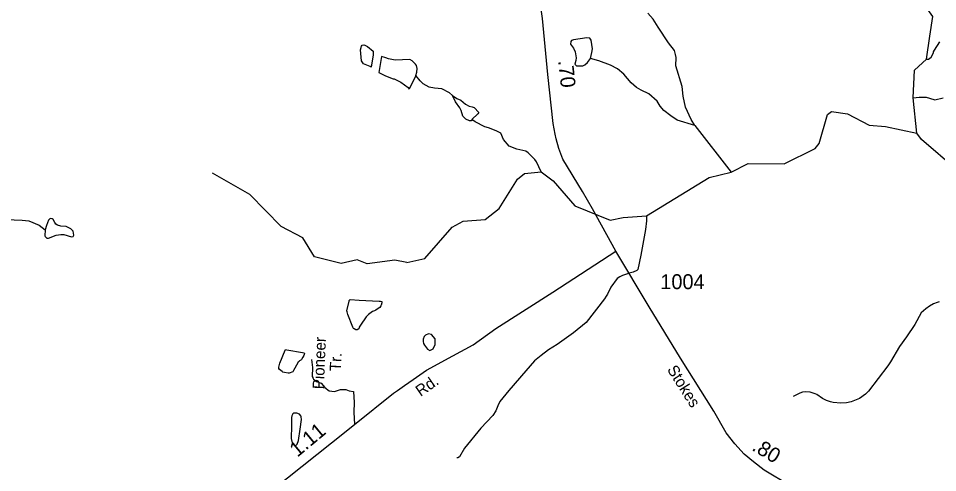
# Model space of a CAD drawing. Extents: x 1473865 to 1648260, y 639067 to 773536.
# Drawn here: x 1588081 to 1595788, y 674456 to 678262 of the extents above; entities that cross this region are included whole.
import ezdxf

# ---------------------------------------------------------------- set-up
doc = ezdxf.new("R2010")
doc.units = 0
for name, color, linetype in [('Exist Hydrographic Creek Single Shore', 7, 'Continuous'), ('Exist Hydrographic Misc Water Feature', 7, 'Continuous'), ('Exist Road Non-System Type 51', 7, 'Continuous'), ('Exist Road Non-System Type 51 Label', 7, 'Continuous'), ('Exist Road Secondary Mileage Hundredths English Label', 7, 'Continuous'), ('Exist Road Secondary Type 51 Attributed', 7, 'Continuous'), ('Exist Road Secondary Type 51 Label', 7, 'Continuous'), ('Exist Road Secondary Type 51 Number Label', 7, 'Continuous')]:
    doc.layers.add(name, color=color, linetype=linetype)

msp = doc.modelspace()

# ---------------------------------------------------------------- linework, layer by layer
at = {"layer": 'Exist Hydrographic Creek Single Shore'}
for points in [[(1595613.5, 677299.3), (1595583.5, 677595.2), (1595594.8, 677828.8), (1595693.8, 677920.4), (1595723.8, 678111.9), (1595749, 678278.8), (1595576.4, 678521.5), (1595533.8, 678854.2), (1595454.9, 678918.2), (1595261.8, 679109.2), (1594916.8, 679480.5), (1594726.9, 679625.4), (1594537.8, 679819.6), (1594454.9, 679854.1), (1594089.9, 679960), (1593832.8, 680086.7), (1593625.9, 680307.2), (1593187.5, 680955), (1592864.9, 681228.2), (1592662, 681440.5), (1592568, 681704.9)], [(1591338.3, 676217.9), (1591488.8, 676251), (1591717.7, 676512.2), (1591809.8, 676562.8), (1591993.7, 676575.6), (1592111.7, 676668.3), (1592264.8, 676914.7), (1592323.8, 676962.8), (1592464.2, 676976.3), (1592564.8, 676902.1), (1592745.7, 676691.7), (1593043.8, 676570.8), (1593152.8, 676594.8), (1593347.7, 676608.9), (1593873.7, 676928.1), (1594057.8, 676973.7), (1594200.8, 677046.2), (1594500.8, 677043.5), (1594760.8, 677172.8), (1594794.8, 677214.9), (1594864.8, 677456.3), (1594898.8, 677481.9), (1595031.8, 677462.8), (1595213.8, 677367.2), (1595350.5, 677356.9), (1595613.5, 677299.3)], [(1597890.3, 674046.8), (1597870.4, 674188.5), (1597553.6, 674682.5), (1597491.9, 674736.5), (1597420.1, 674818.3), (1597316.6, 674956.8), (1597362.4, 675210.2), (1597049.8, 675675.7), (1596909.8, 675793.5), (1596743.8, 675806.7), (1596509.8, 675742.5), (1596468.8, 675818.8), (1596427.3, 675891.9), (1596440.1, 676100), (1596465.8, 676216), (1596425.8, 676377.7), (1596254.8, 676643.7), (1595950.8, 676991.3), (1595653.8, 677246.7), (1595613.5, 677299.3)], [(1591338.3, 676217.9), (1591238.7, 676236.3), (1591005.8, 676204.9), (1590922.7, 676239.4), (1590788.7, 676209.3), (1590564.7, 676263.1), (1590466.8, 676422.6), (1590284.7, 676518.2), (1590021.7, 676786.1), (1589707.8, 676966.4)]]:
    msp.add_lwpolyline(points, dxfattribs=at)
at = {"layer": 'Exist Hydrographic Misc Water Feature'}
msp.add_line((1591412.5, 677784.5), (1591358.8, 677669.9), dxfattribs=at)
for points in [[(1593751.7, 677365.5), (1593720.6, 677414.6), (1593673.8, 677518.9), (1593654.9, 677611.2), (1593646.1, 677691), (1593594.5, 677864.4), (1593595.3, 677935.7), (1593591.7, 677960.4), (1593582.1, 677992.6), (1593532.8, 678056.8), (1593444.7, 678188.2), (1593403.6, 678254.7), (1593358.2, 678305.7)], [(1592878.9, 677925.6), (1592889.5, 677975.4), (1592894.1, 678007.3), (1592883, 678079.8), (1592873.1, 678095.6), (1592847.4, 678100.2), (1592735, 678081.1), (1592718.8, 678075.7), (1592712.7, 678067.6), (1592710.4, 678045.5), (1592734, 678013.8), (1592749.7, 677981.5), (1592756.9, 677933), (1592754.7, 677909.2), (1592746.2, 677877.4), (1592760.1, 677863.2), (1592814, 677864.5), (1592830.2, 677872.4), (1592852.6, 677891.7), (1592878.9, 677925.6)], [(1591039.9, 677854.4), (1591029.7, 677857.8), (1590975.9, 677882.4), (1590958.2, 677906.6), (1590949.2, 677998.7), (1590957.5, 678030.7), (1590963.6, 678038.5), (1590977.7, 678040.4), (1590985.6, 678038.3), (1591009.5, 678026), (1591055.1, 677987.5), (1591054.8, 677957.5), (1591039.9, 677854.4)], [(1595693.8, 677920.4), (1595711.9, 677921.7), (1595734.2, 677937.7), (1595752.5, 677973.4), (1595752.7, 677981.6), (1595760.8, 677997), (1595807.8, 678066.6)], [(1591362.2, 677916.3), (1591240.4, 677913.3), (1591184.5, 677924), (1591160.5, 677932.3), (1591124.9, 677943.9), (1591102.6, 677809.2), (1591158.9, 677780.3), (1591222.6, 677755.5), (1591230.6, 677755.4), (1591286.3, 677726.8), (1591349.9, 677682), (1591358.8, 677669.9)], [(1593751.7, 677365.5), (1593604.3, 677407.9), (1593550.9, 677446.7), (1593493.3, 677488.9), (1593461.8, 677525.7), (1593436.5, 677569.6), (1593367.1, 677629.3), (1593303.5, 677660.2), (1593263.8, 677684), (1593218.4, 677721), (1593157.3, 677793.6), (1593103.9, 677840.6), (1593046.3, 677871.3), (1592946.8, 677907), (1592878.9, 677925.6)], [(1591412.5, 677784.5), (1591420.8, 677810.6), (1591425.4, 677842.5), (1591419.7, 677866.5), (1591411.7, 677877.3), (1591384, 677906.4), (1591362.2, 677916.3)], [(1591720.5, 677615), (1591696.8, 677639.3), (1591631.2, 677671.8), (1591571.2, 677677.1), (1591525.2, 677687.1), (1591473.7, 677714.4), (1591449.9, 677738.7), (1591412.5, 677784.5)], [(1591720.5, 677615), (1591758.2, 677592.1), (1591789.9, 677577.5), (1591829.4, 677543), (1591861.3, 677526.8), (1591885.2, 677522.2), (1591901.2, 677514.5), (1591940.6, 677473.5), (1591934.5, 677462.1), (1591883.8, 677414.8)], [(1591883.8, 677414.8), (1591879.7, 677404.2), (1591863.7, 677404.5), (1591831.8, 677417.4), (1591806.2, 677441.8), (1591792.9, 677489.6), (1591781, 677513.7), (1591745.7, 677562), (1591720.5, 677615)], [(1595583.5, 677595.2), (1595633.6, 677603.2), (1595691.6, 677602), (1595755.5, 677581.1), (1595763.5, 677580.9), (1595835.6, 677595.9)], [(1592464.2, 676976.3), (1592425.3, 677059.2), (1592411.5, 677079.2), (1592356.1, 677134.4), (1592336.6, 677148.8), (1592260.6, 677165.1), (1592196.9, 677190.1), (1592149.6, 677246.9), (1592126.5, 677299.1), (1592086.7, 677319.6), (1592022.9, 677344.7), (1591991.2, 677352.7), (1591911.6, 677394.5), (1591883.8, 677414.8)], [(1593751.7, 677365.5), (1594057.8, 676973.7)], [(1587357.8, 676840.4), (1587386.6, 676802.2), (1587405.3, 676746.3), (1587465.3, 676687.3), (1587542.6, 676653.9), (1587652.2, 676573), (1587683.8, 676544.7), (1587707.7, 676532.4), (1587723.7, 676532.2), (1587747.8, 676539.9), (1587796.1, 676567.4), (1587844.2, 676574.8), (1587876.3, 676578.4), (1587908.3, 676580.1), (1588112.3, 676571.7), (1588168.3, 676567), (1588255.9, 676530), (1588305.3, 676489.3)], [(1593347.7, 676608.9), (1593347, 676564.6), (1593338.1, 676492.6), (1593299.4, 676277.6), (1593275.6, 676157.4), (1593267.6, 676149.4), (1593235.3, 676134.4), (1593203.1, 676126.8), (1593179, 676119.1), (1593146.9, 676107.5), (1593122.7, 676097.3), (1593102.6, 676083.7), (1593047.6, 676010.2), (1593020.9, 675950.8), (1593010.6, 675935.4), (1592994.3, 675911.1), (1592841.5, 675713.2), (1592736.4, 675628.3), (1592599, 675528.5), (1592526.5, 675485.7), (1592463.8, 675437.7), (1592409.2, 675392.9), (1592336.2, 675309.8), (1592191.8, 675145.3), (1592118.6, 675052.4), (1592100.2, 675016.7), (1592083.5, 674972.7), (1592058.9, 674935.5), (1591959.6, 674828.4), (1591821.4, 674660.5), (1591778.3, 674589.1), (1591764.2, 674578.8), (1591756.2, 674578.9)], [(1588305.3, 676489.3), (1588302.9, 676441.4), (1588306.8, 676433.4), (1588312.7, 676425.4), (1588320.7, 676421.3), (1588334.7, 676421.1), (1588399, 676444.3), (1588437.1, 676451.9), (1588463.1, 676451.6), (1588526.9, 676430.8), (1588541, 676434.7), (1588547.1, 676446.6), (1588539.4, 676478.7), (1588521.7, 676498.9), (1588481.8, 676517.4), (1588435.9, 676519.9), (1588409.9, 676528.2), (1588396, 676538.4), (1588386.1, 676550.5), (1588372.4, 676576.7), (1588364.5, 676582.8), (1588348.5, 676584.9), (1588332.4, 676571.1), (1588315.9, 676525.3), (1588305.3, 676489.3)], [(1590934.5, 675661.1), (1590922.8, 675653.5), (1590918.1, 675651.3), (1590909.6, 675651.4), (1590895.9, 675660), (1590892.1, 675663.2), (1590886, 675673.3), (1590844.1, 675781.2), (1590841.1, 675791.2), (1590838.1, 675802.1), (1590836, 675812.1), (1590853.9, 675892.2), (1590855.6, 675899.1), (1590861.8, 675905.2), (1590937.5, 675902), (1591106.6, 675892.8), (1591116.5, 675891.9), (1591128.9, 675889.4), (1591128.7, 675878.6), (1591123.1, 675860.1), (1591120.7, 675853.2), (1591112, 675840.2), (1591098.8, 675830.3), (1591077, 675816.7), (1591066.2, 675812.2), (1591049, 675804.8), (1591015.5, 675779.7), (1590996.7, 675761.4), (1590948.8, 675691), (1590938.5, 675675.7), (1590934.5, 675661.1)], [(1595801, 675886.4), (1595784.9, 675882.7), (1595752.7, 675871), (1595720.4, 675851.2), (1595688.2, 675828), (1595651.6, 675794.3), (1595598.3, 675696.9), (1595527, 675593.3), (1595467.9, 675512.4), (1595392, 675383.5), (1595369.6, 675351.9), (1595208.8, 675139.4), (1595184.5, 675114.4), (1595133.9, 675076.9), (1595063.6, 675049.6), (1595023.4, 675039.7), (1594977.4, 675036.5), (1594911.5, 675043.6), (1594891.4, 675048.1), (1594855.6, 675060.3), (1594824, 675076.6), (1594776.4, 675109.5), (1594760.3, 675117.2), (1594720.6, 675130.3), (1594680.6, 675132.8), (1594656.5, 675129.2), (1594632.4, 675121.5), (1594576, 675093.9)], [(1591475.3, 675573.4), (1591475.1, 675555.3), (1591478.9, 675538.9), (1591486.6, 675523.1), (1591512.2, 675490.6), (1591532, 675478.7), (1591558.2, 675492.1), (1591574.7, 675529.5), (1591575.3, 675577.9), (1591545.9, 675612.2), (1591519.9, 675618.4), (1591495.6, 675606.6), (1591483.6, 675595.4), (1591475.3, 675573.4)], [(1590382.5, 675299), (1590352.4, 675288.9), (1590343.5, 675289), (1590313, 675293.5), (1590298.4, 675296.9), (1590292.1, 675301.8), (1590269.7, 675319.9), (1590265.7, 675329.6), (1590264.3, 675339.3), (1590274.4, 675373.9), (1590316.9, 675481.5), (1590321, 675486.3), (1590331.5, 675485.3), (1590462, 675462.6), (1590477.3, 675459.2), (1590478.9, 675451.9), (1590477.9, 675446.3), (1590475.4, 675438.2), (1590467.2, 675424.6), (1590453.9, 675403.8), (1590449.1, 675398.2), (1590439.3, 675391.9), (1590434.5, 675387.9), (1590427.9, 675380.7), (1590399.8, 675330.3), (1590389, 675311), (1590382.5, 675299)], [(1590403.1, 674681.4), (1590418.3, 674694.7), (1590428.7, 674724.5), (1590443.7, 674820.4), (1590454.6, 674900.3), (1590452.9, 674924.3), (1590449, 674930.3), (1590437.2, 674944.5), (1590415.2, 674954.7), (1590391.2, 674953), (1590383.1, 674947.1), (1590373, 674931.2), (1590370.8, 674917.2), (1590370, 674847.2), (1590368.9, 674741.3), (1590380.3, 674693.1), (1590403.1, 674681.4)]]:
    msp.add_lwpolyline(points, dxfattribs=at)
at = {"layer": 'Exist Road Non-System Type 51'}
msp.add_lwpolyline([(1590539.3, 675403.9), (1590548.2, 675337.7), (1590545, 675261.7), (1590554.8, 675239.5), (1590580.4, 675219.2), (1590618.3, 675204.6), (1590649.6, 675170), (1590686.9, 675140.2), (1590731.2, 675136.7), (1590781.5, 675151.9), (1590825.6, 675153.4), (1590853.4, 675142.2), (1590890.9, 675136.4), (1590895.6, 675044.5), (1590892.3, 674963.2), (1590898.9, 674858.8)], dxfattribs=at)
at = {"layer": 'Exist Road Secondary Type 51 Attributed'}
for points in [[(1593089.6, 676312.8), (1592895.6, 676667.5), (1592809.9, 676811.1), (1592646.5, 677081.3), (1592613.1, 677172.9), (1592588.8, 677254.2), (1592581.5, 677291.7), (1592564.5, 677380.3), (1592521.2, 677792.8), (1592476.7, 678261.3), (1592445.7, 678479.8), (1592424.6, 678694), (1592394, 678952.3), (1592354.9, 679164.8), (1592324.6, 679289.3), (1592277.8, 679494.2), (1592251.8, 679580.7), (1592206.8, 679685.1), (1592163.2, 679780.1), (1592099.7, 679873.7)], [(1588022.6, 673695.7), (1588560, 673729.5), (1589180.8, 673775.6), (1589379.4, 673796.1), (1589517.9, 673826.9), (1589652.6, 673878.8), (1589748.6, 673948.2), (1589848.3, 674021.2), (1590076.3, 674211.1), (1590336.6, 674411.7), (1590705.5, 674705), (1590898.9, 674858.8), (1591225.9, 675121.9), (1591258.9, 675144.8), (1591317.7, 675185.6), (1591390.2, 675235.1), (1591504, 675313), (1591723, 675433.2), (1591893.8, 675528), (1592084.8, 675664.6), (1592560.9, 675967), (1593089.6, 676312.8)], [(1596137.9, 673343.7), (1595952.9, 673455.7), (1595547.9, 673729.6), (1595335, 673865.2), (1594548.1, 674348.1), (1594333.2, 674477.7), (1594243.8, 674546.3), (1594166.3, 674610.9), (1594089, 674697.5), (1594015.6, 674790), (1593913, 674970.8), (1593632.7, 675414.9), (1593370, 675844.8), (1593089.6, 676312.8)]]:
    msp.add_lwpolyline(points, dxfattribs=at)

# ---------------------------------------------------------------- texts
at = {"layer": 'Exist Road Non-System Type 51 Label'}
for s, p in [('Pioneer', (1590641.9, 675152.8)), ('Tr.', (1590785.4, 675304.4))]:
    msp.add_text(s, height=95, rotation=87.63598, dxfattribs=at).set_placement(p)
at = {"layer": 'Exist Road Secondary Mileage Hundredths English Label'}
for s, rotation, p in [('.70', 275.99067, (1592606.5, 677906.8)), ('1.11', 39.71424, (1590419.6, 674580.2)), ('.80', 328.90456, (1594223.4, 674648.2))]:
    msp.add_text(s, height=125, rotation=rotation, dxfattribs=at).set_placement(p)
at = {"layer": 'Exist Road Secondary Type 51 Label'}
for s, rotation, p in [('Stokes', 302.26551, (1593516.5, 675319.8)), ('Rd.', 34.75766, (1591452.6, 675089.9))]:
    msp.add_text(s, height=95, rotation=rotation, dxfattribs=at).set_placement(p)
at = {"layer": 'Exist Road Secondary Type 51 Number Label'}
msp.add_text('1004', height=125, dxfattribs=at).set_placement((1593463, 675993.3))

doc.saveas('drawing.dxf')
